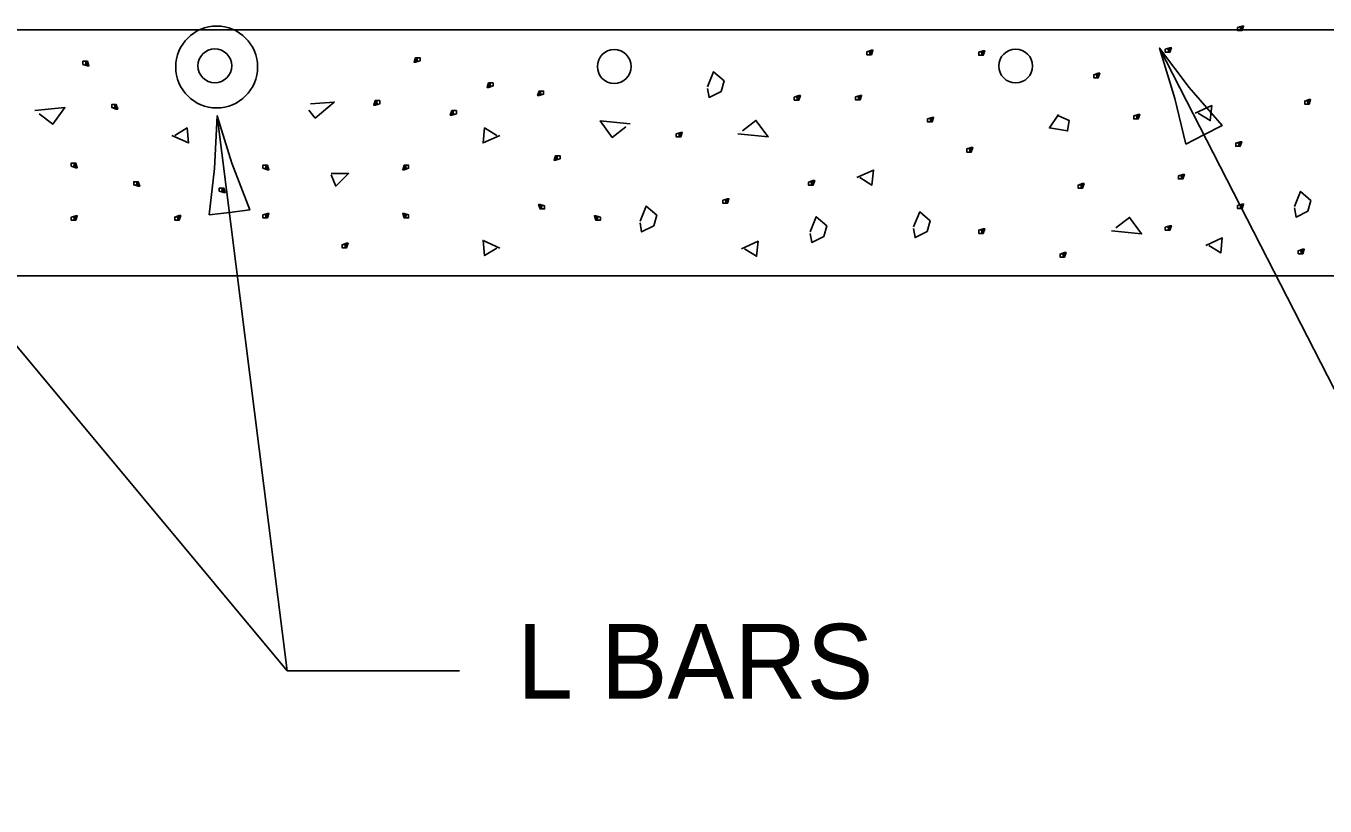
# Model space of a CAD drawing. Extents: x 2133490 to 2172050, y 2138301 to 2145980.
# Drawn here: x 2138952.5 to 2139073.9, y 2141660.5 to 2141733.4 of the extents above; entities that cross this region are included whole.
import ezdxf

# ---------------------------------------------------------------- set-up
doc = ezdxf.new("R2010")
doc.units = 0
for name, color, linetype in [('Level 40', 7, 'Continuous'), ('Level 63', 7, 'Continuous'), ('ROW_EX_Private Boundary Items', 7, 'Continuous'), ('ROW_PR_Notes', 7, 'Continuous'), ('Topo_Bridge Structures', 7, 'Continuous')]:
    doc.layers.add(name, color=color, linetype=linetype)

msp = doc.modelspace()

# ---------------------------------------------------------------- linework, layer by layer
at = {"layer": 'Level 40'}
msp.add_circle((2138970.32, 2141729.6), 3.83, dxfattribs=at)
at = {"layer": 'ROW_EX_Private Boundary Items'}
for centre in [(2138970.15, 2141729.71), (2139007.49, 2141729.64), (2139045.02, 2141729.69)]:
    msp.add_circle(centre, 1.58, dxfattribs=at)
at = {"layer": 'ROW_PR_Notes'}
for p, q in [((2138855.7, 2141733.07), (2139254.81, 2141733.07)), ((2139058.47, 2141731.36), (2139094.75, 2141660.54)), ((2138933.65, 2141725.04), (2138976.92, 2141673.17)), ((2138976.92, 2141673.17), (2138970.38, 2141725.04)), ((2138849.12, 2141710.08), (2139081.88, 2141710.08)), ((2138976.92, 2141673.17), (2138993.02, 2141673.17))]:
    msp.add_line(p, q, dxfattribs=at)
for points in [[(2139065.9, 2141733.28), (2139066.19, 2141733.42), (2139066.19, 2141733), (2139066.05, 2141733), (2139065.76, 2141733), (2139065.76, 2141733), (2139065.76, 2141733.28), (2139066.19, 2141733.42), (2139066.33, 2141733.42), (2139066.19, 2141733), (2139066.05, 2141733), (2139066.05, 2141733.42)], [(2138989.2, 2141730.18), (2138988.91, 2141730.04), (2138988.91, 2141730.46), (2138989.06, 2141730.46), (2138989.34, 2141730.46), (2138989.34, 2141730.46), (2138989.34, 2141730.18), (2138988.91, 2141730.04), (2138988.77, 2141730.04), (2138988.91, 2141730.46), (2138989.06, 2141730.46), (2138989.06, 2141730.04)], [(2139031.25, 2141731.03), (2139031.54, 2141731.17), (2139031.54, 2141730.74), (2139031.39, 2141730.74), (2139031.12, 2141730.74), (2139031.12, 2141730.74), (2139031.12, 2141731.03), (2139031.54, 2141731.17), (2139031.68, 2141731.17), (2139031.54, 2141730.74), (2139031.39, 2141730.74), (2139031.39, 2141731.17)], [(2139041.71, 2141730.97), (2139041.99, 2141731.11), (2139041.99, 2141730.69), (2139041.85, 2141730.69), (2139041.57, 2141730.69), (2139041.57, 2141730.69), (2139041.57, 2141730.97), (2139041.99, 2141731.11), (2139042.13, 2141731.11), (2139041.99, 2141730.69), (2139041.85, 2141730.69), (2139041.85, 2141731.11)], [(2139059.15, 2141731.25), (2139059.44, 2141731.39), (2139059.44, 2141730.97), (2139059.3, 2141730.97), (2139059.01, 2141730.97), (2139059.01, 2141730.97), (2139059.01, 2141731.25), (2139059.44, 2141731.39), (2139059.58, 2141731.39), (2139059.44, 2141730.97), (2139059.3, 2141730.97), (2139059.3, 2141731.39)], [(2138957.96, 2141729.84), (2138958.24, 2141729.7), (2138958.24, 2141730.13), (2138958.1, 2141730.13), (2138957.82, 2141730.13), (2138957.82, 2141730.13), (2138957.82, 2141729.84), (2138958.24, 2141729.7), (2138958.38, 2141729.7), (2138958.24, 2141730.13), (2138958.1, 2141730.13), (2138958.1, 2141729.7)], [(2138996.02, 2141727.83), (2138995.74, 2141727.69), (2138995.74, 2141728.11), (2138995.88, 2141728.11), (2138996.16, 2141728.11), (2138996.16, 2141728.11), (2138996.16, 2141727.83), (2138995.74, 2141727.69), (2138995.6, 2141727.69), (2138995.74, 2141728.11), (2138995.88, 2141728.11), (2138995.88, 2141727.69)], [(2139016.21, 2141727.74), (2139016.77, 2141729.15), (2139017.76, 2141728.3), (2139017.48, 2141727.32), (2139016.35, 2141726.75), (2139016.21, 2141727.6)], [(2139052.46, 2141728.87), (2139052.74, 2141729.01), (2139052.74, 2141728.59), (2139052.6, 2141728.59), (2139052.32, 2141728.59), (2139052.32, 2141728.59), (2139052.32, 2141728.87), (2139052.74, 2141729.01), (2139052.88, 2141729.01), (2139052.74, 2141728.59), (2139052.6, 2141728.59), (2139052.6, 2141729.01)], [(2139000.75, 2141727.06), (2139000.46, 2141726.92), (2139000.46, 2141727.35), (2139000.61, 2141727.35), (2139000.89, 2141727.35), (2139000.89, 2141727.35), (2139000.89, 2141727.06), (2139000.46, 2141726.92), (2139000.32, 2141726.92), (2139000.46, 2141727.35), (2139000.61, 2141727.35), (2139000.61, 2141726.92)], [(2139024.46, 2141726.77), (2139024.75, 2141726.92), (2139024.75, 2141726.5), (2139024.6, 2141726.5), (2139024.32, 2141726.5), (2139024.32, 2141726.5), (2139024.32, 2141726.77), (2139024.75, 2141726.92), (2139024.89, 2141726.92), (2139024.75, 2141726.5), (2139024.6, 2141726.5), (2139024.6, 2141726.92)], [(2139030.2, 2141726.8), (2139030.48, 2141726.94), (2139030.48, 2141726.52), (2139030.34, 2141726.52), (2139030.06, 2141726.52), (2139030.06, 2141726.52), (2139030.06, 2141726.8), (2139030.48, 2141726.94), (2139030.62, 2141726.94), (2139030.48, 2141726.52), (2139030.34, 2141726.52), (2139030.34, 2141726.94)], [(2138953.73, 2141725.23), (2138955, 2141724.25), (2138956.13, 2141725.8), (2138953.31, 2141725.52)], [(2138960.65, 2141725.8), (2138960.93, 2141725.66), (2138960.93, 2141726.09), (2138960.79, 2141726.09), (2138960.51, 2141726.09), (2138960.51, 2141726.09), (2138960.51, 2141725.8), (2138960.93, 2141725.66), (2138961.07, 2141725.66), (2138960.93, 2141726.09), (2138960.79, 2141726.09), (2138960.79, 2141725.66)], [(2138979.08, 2141726.17), (2138981.32, 2141726.32), (2138979.53, 2141724.83), (2138978.93, 2141725.57)], [(2138985.43, 2141726.17), (2138985.15, 2141726.03), (2138985.15, 2141726.46), (2138985.29, 2141726.46), (2138985.57, 2141726.46), (2138985.57, 2141726.46), (2138985.57, 2141726.17), (2138985.15, 2141726.03), (2138985, 2141726.03), (2138985.15, 2141726.46), (2138985.29, 2141726.46), (2138985.29, 2141726.03)], [(2138992.58, 2141725.23), (2138992.31, 2141725.1), (2138992.31, 2141725.52), (2138992.44, 2141725.52), (2138992.73, 2141725.52), (2138992.73, 2141725.52), (2138992.73, 2141725.23), (2138992.31, 2141725.1), (2138992.16, 2141725.1), (2138992.31, 2141725.52), (2138992.44, 2141725.52), (2138992.44, 2141725.1)], [(2139061.8, 2141725.29), (2139063.35, 2141726), (2139063.21, 2141724.59), (2139062.08, 2141725.29)], [(2139072.18, 2141726.42), (2139072.46, 2141726.56), (2139072.46, 2141726.14), (2139072.32, 2141726.14), (2139072.04, 2141726.14), (2139072.04, 2141726.14), (2139072.04, 2141726.42), (2139072.46, 2141726.56), (2139072.6, 2141726.56), (2139072.46, 2141726.14), (2139072.32, 2141726.14), (2139072.32, 2141726.56)], [(2139008.57, 2141724.01), (2139007.31, 2141723.02), (2139006.18, 2141724.57), (2139008.99, 2141724.29)], [(2139019.48, 2141723.63), (2139020.74, 2141724.61), (2139021.87, 2141723.06), (2139019.06, 2141723.34)], [(2139036.93, 2141724.75), (2139037.2, 2141724.89), (2139037.2, 2141724.47), (2139037.07, 2141724.47), (2139036.78, 2141724.47), (2139036.78, 2141724.47), (2139036.78, 2141724.75), (2139037.2, 2141724.89), (2139037.35, 2141724.89), (2139037.2, 2141724.47), (2139037.07, 2141724.47), (2139037.07, 2141724.89)], [(2139049.02, 2141725.17), (2139048.18, 2141723.91), (2139049.87, 2141723.63), (2139050.01, 2141724.61), (2139049.02, 2141725.03)], [(2139056.2, 2141725.03), (2139056.48, 2141725.17), (2139056.48, 2141724.75), (2139056.34, 2141724.75), (2139056.06, 2141724.75), (2139056.06, 2141724.75), (2139056.06, 2141725.03), (2139056.48, 2141725.17), (2139056.62, 2141725.17), (2139056.48, 2141724.75), (2139056.34, 2141724.75), (2139056.34, 2141725.17)], [(2138966.14, 2141723.21), (2138967.69, 2141722.51), (2138967.55, 2141723.91), (2138966.42, 2141723.21)], [(2138996.78, 2141723.21), (2138995.23, 2141722.51), (2138995.37, 2141723.91), (2138996.5, 2141723.21)], [(2139013.43, 2141723.34), (2139013.71, 2141723.49), (2139013.71, 2141723.06), (2139013.57, 2141723.06), (2139013.29, 2141723.06), (2139013.29, 2141723.06), (2139013.29, 2141723.34), (2139013.71, 2141723.49), (2139013.85, 2141723.49), (2139013.71, 2141723.06), (2139013.57, 2141723.06), (2139013.57, 2141723.49)], [(2139040.58, 2141721.94), (2139040.87, 2141722.08), (2139040.87, 2141721.65), (2139040.72, 2141721.65), (2139040.44, 2141721.65), (2139040.44, 2141721.65), (2139040.44, 2141721.94), (2139040.87, 2141722.08), (2139041.01, 2141722.08), (2139040.87, 2141721.65), (2139040.72, 2141721.65), (2139040.72, 2141722.08)], [(2139065.74, 2141722.48), (2139066.02, 2141722.62), (2139066.02, 2141722.2), (2139065.88, 2141722.2), (2139065.6, 2141722.2), (2139065.6, 2141722.2), (2139065.6, 2141722.48), (2139066.02, 2141722.62), (2139066.16, 2141722.62), (2139066.02, 2141722.2), (2139065.88, 2141722.2), (2139065.88, 2141722.62)], [(2139002.29, 2141721.02), (2139002.01, 2141720.88), (2139002.01, 2141721.3), (2139002.15, 2141721.3), (2139002.43, 2141721.3), (2139002.43, 2141721.3), (2139002.43, 2141721.02), (2139002.01, 2141720.88), (2139001.87, 2141720.88), (2139002.01, 2141721.3), (2139002.15, 2141721.3), (2139002.15, 2141720.88)], [(2138956.86, 2141720.34), (2138957.14, 2141720.19), (2138957.14, 2141720.62), (2138957, 2141720.62), (2138956.72, 2141720.62), (2138956.72, 2141720.62), (2138956.72, 2141720.34), (2138957.14, 2141720.19), (2138957.29, 2141720.19), (2138957.14, 2141720.62), (2138957, 2141720.62), (2138957, 2141720.19)], [(2138974.78, 2141720.13), (2138975.06, 2141719.99), (2138975.06, 2141720.41), (2138974.93, 2141720.41), (2138974.64, 2141720.41), (2138974.64, 2141720.41), (2138974.64, 2141720.13), (2138975.06, 2141719.99), (2138975.2, 2141719.99), (2138975.06, 2141720.41), (2138974.93, 2141720.41), (2138974.93, 2141719.99)], [(2138981.01, 2141719.66), (2138982.66, 2141719.66), (2138981.46, 2141718.47), (2138981.01, 2141719.51)], [(2138988.13, 2141720.13), (2138987.85, 2141719.99), (2138987.85, 2141720.41), (2138988, 2141720.41), (2138988.27, 2141720.41), (2138988.27, 2141720.41), (2138988.27, 2141720.13), (2138987.85, 2141719.99), (2138987.71, 2141719.99), (2138987.85, 2141720.41), (2138988, 2141720.41), (2138988, 2141719.99)], [(2139030.17, 2141719.26), (2139031.72, 2141719.97), (2139031.58, 2141718.56), (2139030.45, 2141719.26)], [(2139060.37, 2141719.42), (2139060.65, 2141719.56), (2139060.65, 2141719.14), (2139060.51, 2141719.14), (2139060.23, 2141719.14), (2139060.23, 2141719.14), (2139060.23, 2141719.42), (2139060.65, 2141719.56), (2139060.79, 2141719.56), (2139060.65, 2141719.14), (2139060.51, 2141719.14), (2139060.51, 2141719.56)], [(2138962.71, 2141718.6), (2138962.99, 2141718.46), (2138962.99, 2141718.88), (2138962.85, 2141718.88), (2138962.57, 2141718.88), (2138962.57, 2141718.88), (2138962.57, 2141718.6), (2138962.99, 2141718.46), (2138963.13, 2141718.46), (2138962.99, 2141718.88), (2138962.85, 2141718.88), (2138962.85, 2141718.46)], [(2138970.7, 2141718.01), (2138970.98, 2141717.87), (2138970.98, 2141718.29), (2138970.84, 2141718.29), (2138970.56, 2141718.29), (2138970.56, 2141718.29), (2138970.56, 2141718.01), (2138970.98, 2141717.87), (2138971.12, 2141717.87), (2138970.98, 2141718.29), (2138970.84, 2141718.29), (2138970.84, 2141717.87)], [(2139025.8, 2141718.83), (2139026.08, 2141718.98), (2139026.08, 2141718.55), (2139025.94, 2141718.55), (2139025.66, 2141718.55), (2139025.66, 2141718.55), (2139025.66, 2141718.83), (2139026.08, 2141718.98), (2139026.23, 2141718.98), (2139026.08, 2141718.55), (2139025.94, 2141718.55), (2139025.94, 2141718.98)], [(2139050.99, 2141718.56), (2139051.27, 2141718.7), (2139051.27, 2141718.28), (2139051.14, 2141718.28), (2139050.85, 2141718.28), (2139050.85, 2141718.28), (2139050.85, 2141718.56), (2139051.27, 2141718.7), (2139051.41, 2141718.7), (2139051.27, 2141718.28), (2139051.14, 2141718.28), (2139051.14, 2141718.7)], [(2139017.79, 2141717.15), (2139018.07, 2141717.29), (2139018.07, 2141716.87), (2139017.93, 2141716.87), (2139017.65, 2141716.87), (2139017.65, 2141716.87), (2139017.65, 2141717.15), (2139018.07, 2141717.29), (2139018.21, 2141717.29), (2139018.07, 2141716.87), (2139017.93, 2141716.87), (2139017.93, 2141717.29)], [(2139071.08, 2141716.56), (2139071.65, 2141717.97), (2139072.63, 2141717.13), (2139072.35, 2141716.14), (2139071.23, 2141715.58), (2139071.08, 2141716.43)], [(2138974.78, 2141715.77), (2138975.06, 2141715.91), (2138975.06, 2141715.49), (2138974.93, 2141715.49), (2138974.64, 2141715.49), (2138974.64, 2141715.49), (2138974.64, 2141715.77), (2138975.06, 2141715.91), (2138975.2, 2141715.91), (2138975.06, 2141715.49), (2138974.93, 2141715.49), (2138974.93, 2141715.91)], [(2138988.13, 2141715.77), (2138987.85, 2141715.91), (2138987.85, 2141715.49), (2138988, 2141715.49), (2138988.27, 2141715.49), (2138988.27, 2141715.49), (2138988.27, 2141715.77), (2138987.85, 2141715.91), (2138987.71, 2141715.91), (2138987.85, 2141715.49), (2138988, 2141715.49), (2138988, 2141715.91)], [(2139000.84, 2141716.61), (2139000.56, 2141716.75), (2139000.56, 2141716.33), (2139000.7, 2141716.33), (2139000.98, 2141716.33), (2139000.98, 2141716.33), (2139000.98, 2141716.61), (2139000.56, 2141716.75), (2139000.42, 2141716.75), (2139000.56, 2141716.33), (2139000.7, 2141716.33), (2139000.7, 2141716.75)], [(2139009.91, 2141715.18), (2139010.47, 2141716.59), (2139011.46, 2141715.75), (2139011.18, 2141714.76), (2139010.05, 2141714.19), (2139009.91, 2141715.04)], [(2139035.48, 2141714.65), (2139036.05, 2141716.06), (2139037.03, 2141715.22), (2139036.75, 2141714.23), (2139035.62, 2141713.66), (2139035.48, 2141714.51)], [(2139065.9, 2141716.65), (2139066.19, 2141716.79), (2139066.19, 2141716.37), (2139066.05, 2141716.37), (2139065.76, 2141716.37), (2139065.76, 2141716.37), (2139065.76, 2141716.65), (2139066.19, 2141716.79), (2139066.33, 2141716.79), (2139066.19, 2141716.37), (2139066.05, 2141716.37), (2139066.05, 2141716.79)], [(2138956.86, 2141715.56), (2138957.14, 2141715.7), (2138957.14, 2141715.28), (2138957, 2141715.28), (2138956.72, 2141715.28), (2138956.72, 2141715.28), (2138956.72, 2141715.56), (2138957.14, 2141715.7), (2138957.29, 2141715.7), (2138957.14, 2141715.28), (2138957, 2141715.28), (2138957, 2141715.7)], [(2138966.54, 2141715.58), (2138966.82, 2141715.72), (2138966.82, 2141715.3), (2138966.68, 2141715.3), (2138966.4, 2141715.3), (2138966.4, 2141715.3), (2138966.4, 2141715.58), (2138966.82, 2141715.72), (2138966.96, 2141715.72), (2138966.82, 2141715.3), (2138966.68, 2141715.3), (2138966.68, 2141715.72)], [(2139006.06, 2141715.56), (2139005.78, 2141715.7), (2139005.78, 2141715.28), (2139005.92, 2141715.28), (2139006.2, 2141715.28), (2139006.2, 2141715.28), (2139006.2, 2141715.56), (2139005.78, 2141715.7), (2139005.64, 2141715.7), (2139005.78, 2141715.28), (2139005.92, 2141715.28), (2139005.92, 2141715.7)], [(2139025.81, 2141714.19), (2139026.37, 2141715.61), (2139027.36, 2141714.76), (2139027.08, 2141713.77), (2139025.95, 2141713.21), (2139025.81, 2141714.05)], [(2139054.4, 2141714.56), (2139055.67, 2141715.55), (2139056.79, 2141714), (2139053.98, 2141714.28)], [(2139059.15, 2141714.62), (2139059.44, 2141714.76), (2139059.44, 2141714.34), (2139059.3, 2141714.34), (2139059.01, 2141714.34), (2139059.01, 2141714.34), (2139059.01, 2141714.62), (2139059.44, 2141714.76), (2139059.58, 2141714.76), (2139059.44, 2141714.34), (2139059.3, 2141714.34), (2139059.3, 2141714.76)], [(2138996.78, 2141712.68), (2138995.23, 2141713.39), (2138995.37, 2141711.98), (2138996.5, 2141712.68)], [(2139041.71, 2141714.34), (2139041.99, 2141714.48), (2139041.99, 2141714.05), (2139041.85, 2141714.05), (2139041.57, 2141714.05), (2139041.57, 2141714.05), (2139041.57, 2141714.34), (2139041.99, 2141714.48), (2139042.13, 2141714.48), (2139041.99, 2141714.05), (2139041.85, 2141714.05), (2139041.85, 2141714.48)], [(2139062.79, 2141712.93), (2139064.34, 2141713.63), (2139064.19, 2141712.22), (2139063.07, 2141712.93)], [(2138982.19, 2141712.99), (2138982.47, 2141713.13), (2138982.47, 2141712.71), (2138982.33, 2141712.71), (2138982.05, 2141712.71), (2138982.05, 2141712.71), (2138982.05, 2141712.99), (2138982.47, 2141713.13), (2138982.61, 2141713.13), (2138982.47, 2141712.71), (2138982.33, 2141712.71), (2138982.33, 2141713.13)], [(2139019.39, 2141712.61), (2139020.94, 2141713.32), (2139020.8, 2141711.91), (2139019.67, 2141712.61)], [(2139049.31, 2141712.12), (2139049.59, 2141712.26), (2139049.59, 2141711.84), (2139049.45, 2141711.84), (2139049.17, 2141711.84), (2139049.17, 2141711.84), (2139049.17, 2141712.12), (2139049.59, 2141712.26), (2139049.73, 2141712.26), (2139049.59, 2141711.84), (2139049.45, 2141711.84), (2139049.45, 2141712.26)], [(2139071.58, 2141712.43), (2139071.86, 2141712.57), (2139071.86, 2141712.15), (2139071.72, 2141712.15), (2139071.44, 2141712.15), (2139071.44, 2141712.15), (2139071.44, 2141712.43), (2139071.86, 2141712.57), (2139072, 2141712.57), (2139071.86, 2141712.15), (2139071.72, 2141712.15), (2139071.72, 2141712.57)]]:
    msp.add_lwpolyline(points, dxfattribs=at)
at = {"layer": 'Topo_Bridge Structures'}
for points in [[(2139060.92, 2141722.4), (2139062.62, 2141723.26), (2139064.32, 2141724.13), (2139061.25, 2141727.67), (2139058.47, 2141731.36), (2139059.9, 2141726.64)], [(2138969.63, 2141715.77), (2138971.52, 2141716), (2138973.41, 2141716.24), (2138971.74, 2141720.62), (2138970.38, 2141725.04), (2138970.12, 2141720.11)]]:
    msp.add_lwpolyline(points, close=True, dxfattribs=at)

# ---------------------------------------------------------------- texts
at = {"layer": 'Level 63'}
msp.add_text('L BARS', height=7, dxfattribs=at).set_placement((2138998.42, 2141670.56))

doc.saveas('drawing.dxf')
